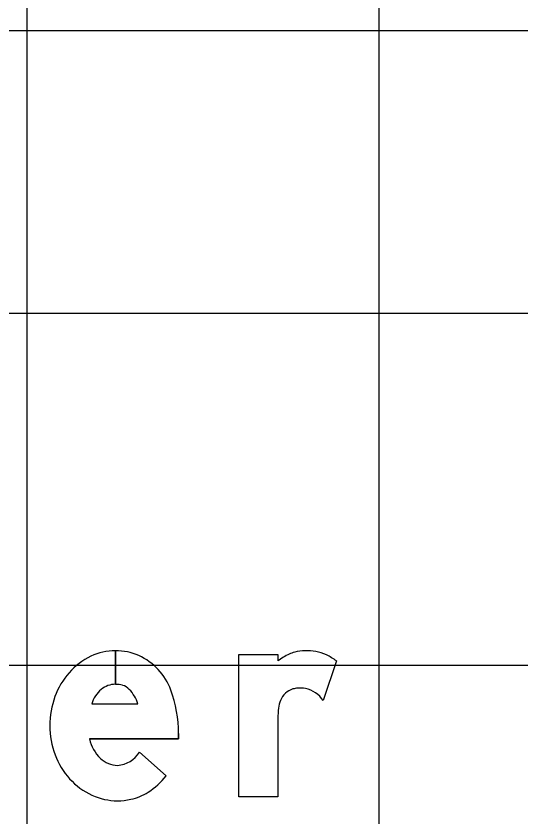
# Model space of a CAD drawing. Extents: x 2193008 to 2198143, y 1236112 to 1237864.
# Drawn here: x 2194661.625 to 2194664.493, y 1237206.248 to 1237210.794 of the extents above; entities that cross this region are included whole.
import ezdxf

# ---------------------------------------------------------------- set-up
doc = ezdxf.new("R2010")
doc.units = 0
for name, color, linetype in [('GSBWFILL', 7, 'Continuous'), ('GSCOLORFILL', 7, 'Continuous'), ('GSOUTLINE', 7, 'Continuous'), ('M-ROADS', 7, 'Continuous')]:
    doc.layers.add(name, color=color, linetype=linetype)

msp = doc.modelspace()

# ---------------------------------------------------------------- linework, layer by layer
at = {"layer": 'GSBWFILL'}
for p, q in [((2194662.1905, 1237207.1873), (2194662.1905, 1237206.9963)), ((2194662.1906, 1237206.9963), (2194662.1906, 1237207.1873)), ((2194663.445, 1237207.129), (2194663.3699, 1237206.9039)), ((2194662.0554, 1237206.8853), (2194662.3177, 1237206.8853)), ((2194662.3265, 1237206.6111), (2194662.4781, 1237206.4768))]:
    msp.add_line(p, q, dxfattribs=at)
for points in [[(2194663.1128, 1237206.8038), (2194663.1128, 1237206.3569), (2194662.8913, 1237206.3569), (2194662.8913, 1237207.1652), (2194663.1128, 1237207.1652), (2194663.1128, 1237207.129)], [(2194662.5481, 1237206.7176), (2194662.5481, 1237206.686), (2194662.0428, 1237206.686)]]:
    msp.add_lwpolyline(points, dxfattribs=at)
for centre, major_axis, ratio, start_param, end_param in [((2194662.1905, 1237206.8593), (0, 0.328), 0.999996, 0, 0.44196), ((2194662.1905, 1237206.8593), (0, 0.328), 0.999996, 5.868518, 6.283016), ((2194663.248, 1237207.0178), (0, 0.1661), 0.999995, 0.24142, 0.443663), ((2194663.2764, 1237206.9022), (0, 0.2851), 0.999995, 6.103268, 6.524606), ((2194663.2829, 1237206.9376), (0, 0.2491), 0.999995, 5.846069, 6.103268), ((2194662.213, 1237206.8118), (0, 0.3806), 0.999996, 0.44196, 0.851746), ((2194662.1822, 1237206.8463), (0, 0.3432), 0.999996, 5.061282, 5.861635), ((2194663.3353, 1237206.834), (0, 0.3696), 0.999995, 0.443663, 0.646229), ((2194663.2574, 1237206.8831), (0, 0.3092), 0.999995, 5.631644, 5.846069), ((2194662.2482, 1237206.781), (0, 0.4273), 0.999996, 0.851746, 1.222943), ((2194662.1905, 1237206.868), (0, 0.1284), 0.999996, 0, 0.684319), ((2194662.1905, 1237206.8475), (0, 0.1488), 0.999996, 6.008019, 6.282813), ((2194662.2218, 1237206.8347), (0, 0.174), 0.999996, 0.703138, 1.275447), ((2194662.2084, 1237206.9108), (0, 0.083), 0.999996, 5.468651, 6.008019), ((2194662.1094, 1237206.8174), (0, 0.2192), 0.999996, 5.027692, 5.468651), ((2194661.8284, 1237206.7176), (0, 0.7197), 0.999996, 4.712389, 5.061282), ((2194663.2304, 1237206.864), (0, 0.1107), 0.999995, 0.293855, 1.188904), ((2194663.2326, 1237206.8568), (0, 0.1182), 0.999995, 0.067293, 0.293855), ((2194663.2365, 1237206.798), (0, 0.1772), 0.999995, 6.094384, 6.350479), ((2194663.2412, 1237206.8224), (0, 0.1523), 0.999995, 5.27661, 6.094384), ((2194662.3032, 1237206.761), (0, 0.4859), 0.999996, 1.222943, 1.570796), ((2194663.288, 1237206.8409), (0, 0.1728), 0.999995, 1.188904, 1.450084), ((2194663.5821, 1237206.8032), (0, 0.4693), 0.999995, 1.445958, 1.569673), ((2194662.2887, 1237206.761), (0, 0.4714), 0.999996, 1.570796, 1.928626), ((2194662.2555, 1237206.733), (0, 0.2179), 0.999996, 1.788032, 2.378697), ((2194662.2465, 1237206.7452), (0, 0.4263), 0.999996, 1.928626, 2.305123), ((2194662.1914, 1237206.6946), (0, 0.1589), 0.999996, 3.209537, 4.158837), ((2194662.2041, 1237206.6801), (0, 0.1441), 0.999996, 2.383204, 3.128268), ((2194662.2195, 1237206.7209), (0, 0.3899), 0.999996, 2.305123, 2.711411), ((2194662.1535, 1237206.7312), (0, 0.4124), 0.999996, 3.710413, 4.047817), ((2194662.2022, 1237206.6831), (0, 0.3484), 0.999996, 2.711411, 3.141593), ((2194662.2116, 1237206.6403), (0, 0.3045), 0.999996, 3.35931, 3.710413), ((2194662.2022, 1237206.6831), (0, 0.3484), 0.999996, 3.141593, 3.35931)]:
    msp.add_ellipse(centre, major_axis=major_axis, ratio=ratio, start_param=start_param, end_param=end_param, dxfattribs=at)
at = {"layer": 'GSCOLORFILL'}
for p, q in [((2194650.9579, 1237210.7109), (2194672.4364, 1237210.7109)), ((2194662.1905, 1237207.1873), (2194662.1905, 1237206.9963)), ((2194662.1906, 1237206.9963), (2194662.1906, 1237207.1873)), ((2194663.445, 1237207.129), (2194663.3699, 1237206.9039)), ((2194662.0554, 1237206.8853), (2194662.3177, 1237206.8853)), ((2194662.3265, 1237206.6111), (2194662.4781, 1237206.4768))]:
    msp.add_line(p, q, dxfattribs=at)
for points in [[(2194663.1128, 1237206.8038), (2194663.1128, 1237206.3569), (2194662.8913, 1237206.3569), (2194662.8913, 1237207.1652), (2194663.1128, 1237207.1652), (2194663.1128, 1237207.129)], [(2194662.5481, 1237206.7176), (2194662.5481, 1237206.686), (2194662.0428, 1237206.686)]]:
    msp.add_lwpolyline(points, dxfattribs=at)
for centre, major_axis, ratio, start_param, end_param in [((2194662.1905, 1237206.8593), (0, 0.328), 0.999996, 0, 0.44196), ((2194662.1905, 1237206.8593), (0, 0.328), 0.999996, 5.868518, 6.283016), ((2194663.248, 1237207.0178), (0, 0.1661), 0.999995, 0.24142, 0.443663), ((2194663.2764, 1237206.9022), (0, 0.2851), 0.999995, 6.103268, 6.524606), ((2194663.2829, 1237206.9376), (0, 0.2491), 0.999995, 5.846069, 6.103268), ((2194662.213, 1237206.8118), (0, 0.3806), 0.999996, 0.44196, 0.851746), ((2194662.1822, 1237206.8463), (0, 0.3432), 0.999996, 5.061282, 5.861635), ((2194663.3353, 1237206.834), (0, 0.3696), 0.999995, 0.443663, 0.646229), ((2194663.2574, 1237206.8831), (0, 0.3092), 0.999995, 5.631644, 5.846069), ((2194662.2482, 1237206.781), (0, 0.4273), 0.999996, 0.851746, 1.222943), ((2194662.1905, 1237206.868), (0, 0.1284), 0.999996, 0, 0.684319), ((2194662.1905, 1237206.8475), (0, 0.1488), 0.999996, 6.008019, 6.282813), ((2194662.2218, 1237206.8347), (0, 0.174), 0.999996, 0.703138, 1.275447), ((2194662.2084, 1237206.9108), (0, 0.083), 0.999996, 5.468651, 6.008019), ((2194662.1094, 1237206.8174), (0, 0.2192), 0.999996, 5.027692, 5.468651), ((2194661.8284, 1237206.7176), (0, 0.7197), 0.999996, 4.712389, 5.061282), ((2194663.2304, 1237206.864), (0, 0.1107), 0.999995, 0.293855, 1.188904), ((2194663.2326, 1237206.8568), (0, 0.1182), 0.999995, 0.067293, 0.293855), ((2194663.2365, 1237206.798), (0, 0.1772), 0.999995, 6.094384, 6.350479), ((2194663.2412, 1237206.8224), (0, 0.1523), 0.999995, 5.27661, 6.094384), ((2194662.3032, 1237206.761), (0, 0.4859), 0.999996, 1.222943, 1.570796), ((2194663.288, 1237206.8409), (0, 0.1728), 0.999995, 1.188904, 1.450084), ((2194663.5821, 1237206.8032), (0, 0.4693), 0.999995, 1.445958, 1.569673), ((2194662.2887, 1237206.761), (0, 0.4714), 0.999996, 1.570796, 1.928626), ((2194662.2555, 1237206.733), (0, 0.2179), 0.999996, 1.788032, 2.378697), ((2194662.2465, 1237206.7452), (0, 0.4263), 0.999996, 1.928626, 2.305123), ((2194662.1914, 1237206.6946), (0, 0.1589), 0.999996, 3.209537, 4.158837), ((2194662.2041, 1237206.6801), (0, 0.1441), 0.999996, 2.383204, 3.128268), ((2194662.2195, 1237206.7209), (0, 0.3899), 0.999996, 2.305123, 2.711411), ((2194662.1535, 1237206.7312), (0, 0.4124), 0.999996, 3.710413, 4.047817), ((2194662.2022, 1237206.6831), (0, 0.3484), 0.999996, 2.711411, 3.141593), ((2194662.2116, 1237206.6403), (0, 0.3045), 0.999996, 3.35931, 3.710413), ((2194662.2022, 1237206.6831), (0, 0.3484), 0.999996, 3.141593, 3.35931)]:
    msp.add_ellipse(centre, major_axis=major_axis, ratio=ratio, start_param=start_param, end_param=end_param, dxfattribs=at)
at = {"layer": 'GSOUTLINE'}
for p, q in [((2194663.445, 1237207.129), (2194663.3699, 1237206.9039)), ((2194662.0554, 1237206.8853), (2194662.3177, 1237206.8853)), ((2194662.4781, 1237206.4768), (2194662.3265, 1237206.6111))]:
    msp.add_line(p, q, dxfattribs=at)
for points in [[(2194663.1128, 1237206.8038), (2194663.1128, 1237206.3569), (2194662.8913, 1237206.3569), (2194662.8913, 1237207.1652), (2194663.1128, 1237207.1652), (2194663.1128, 1237207.129)], [(2194662.0428, 1237206.686), (2194662.5481, 1237206.686), (2194662.5481, 1237206.7176)]]:
    msp.add_lwpolyline(points, dxfattribs=at)
for centre, major_axis, ratio, start_param, end_param in [((2194662.1905, 1237206.8593), (0, 0.328), 0.999996, 0, 0.44196), ((2194662.1905, 1237206.8593), (0, 0.328), 0.999996, 5.868518, 6.283185), ((2194663.248, 1237207.0178), (0, 0.1661), 0.999995, 0.24142, 0.443663), ((2194663.2764, 1237206.9022), (0, 0.2851), 0.999995, 6.103268, 6.524606), ((2194663.2829, 1237206.9376), (0, 0.2491), 0.999995, 5.846069, 6.103268), ((2194662.213, 1237206.8118), (0, 0.3806), 0.999996, 0.44196, 0.851746), ((2194662.1822, 1237206.8463), (0, 0.3432), 0.999996, 5.061282, 5.861635), ((2194663.3353, 1237206.834), (0, 0.3696), 0.999995, 0.443663, 0.646229), ((2194663.2574, 1237206.8831), (0, 0.3092), 0.999995, 5.631644, 5.846069), ((2194662.2482, 1237206.781), (0, 0.4273), 0.999996, 0.851746, 1.222943), ((2194662.1905, 1237206.868), (0, 0.1284), 0.999996, 0, 0.684319), ((2194662.1905, 1237206.8475), (0, 0.1488), 0.999996, 6.008019, 6.283185), ((2194662.2218, 1237206.8347), (0, 0.174), 0.999996, 0.703138, 1.275447), ((2194662.2084, 1237206.9108), (0, 0.083), 0.999996, 5.468651, 6.008019), ((2194662.1094, 1237206.8174), (0, 0.2192), 0.999996, 5.027692, 5.468651), ((2194661.8284, 1237206.7176), (0, 0.7197), 0.999996, 4.712389, 5.061282), ((2194663.2304, 1237206.864), (0, 0.1107), 0.999995, 0.293855, 1.188904), ((2194663.2326, 1237206.8568), (0, 0.1182), 0.999995, 0.067293, 0.293855), ((2194663.2365, 1237206.798), (0, 0.1772), 0.999995, 6.094384, 6.350479), ((2194663.2412, 1237206.8224), (0, 0.1523), 0.999995, 5.27661, 6.094384), ((2194662.3032, 1237206.761), (0, 0.4859), 0.999996, 1.222943, 1.570796), ((2194663.288, 1237206.8409), (0, 0.1728), 0.999995, 1.188904, 1.450084), ((2194663.5821, 1237206.8032), (0, 0.4693), 0.999995, 1.445958, 1.569673), ((2194662.2887, 1237206.761), (0, 0.4714), 0.999996, 1.570796, 1.928626), ((2194662.2555, 1237206.733), (0, 0.2179), 0.999996, 1.788032, 2.378697), ((2194662.2465, 1237206.7452), (0, 0.4263), 0.999996, 1.928626, 2.305123), ((2194662.1914, 1237206.6946), (0, 0.1589), 0.999996, 3.209537, 4.158837), ((2194662.2041, 1237206.6801), (0, 0.1441), 0.999996, 2.383204, 3.128268), ((2194662.2195, 1237206.7209), (0, 0.3899), 0.999996, 2.305123, 2.711411), ((2194662.1535, 1237206.7312), (0, 0.4124), 0.999996, 3.710413, 4.047817), ((2194662.2022, 1237206.6831), (0, 0.3484), 0.999996, 2.711411, 3.141593), ((2194662.2116, 1237206.6403), (0, 0.3045), 0.999996, 3.35931, 3.710413), ((2194662.2022, 1237206.6831), (0, 0.3484), 0.999996, 3.141593, 3.35931)]:
    msp.add_ellipse(centre, major_axis=major_axis, ratio=ratio, start_param=start_param, end_param=end_param, dxfattribs=at)
at = {"layer": 'M-ROADS'}
for p, q in [((2194661.6881, 1237163.1062), (2194661.6881, 1237223.1062)), ((2194663.6881, 1237163.1062), (2194663.6881, 1237223.1062)), ((2194547.6881, 1237209.1062), (2194677.6881, 1237209.1062)), ((2194547.6881, 1237207.1062), (2194677.6881, 1237207.1062))]:
    msp.add_line(p, q, dxfattribs=at)

doc.saveas('drawing.dxf')
